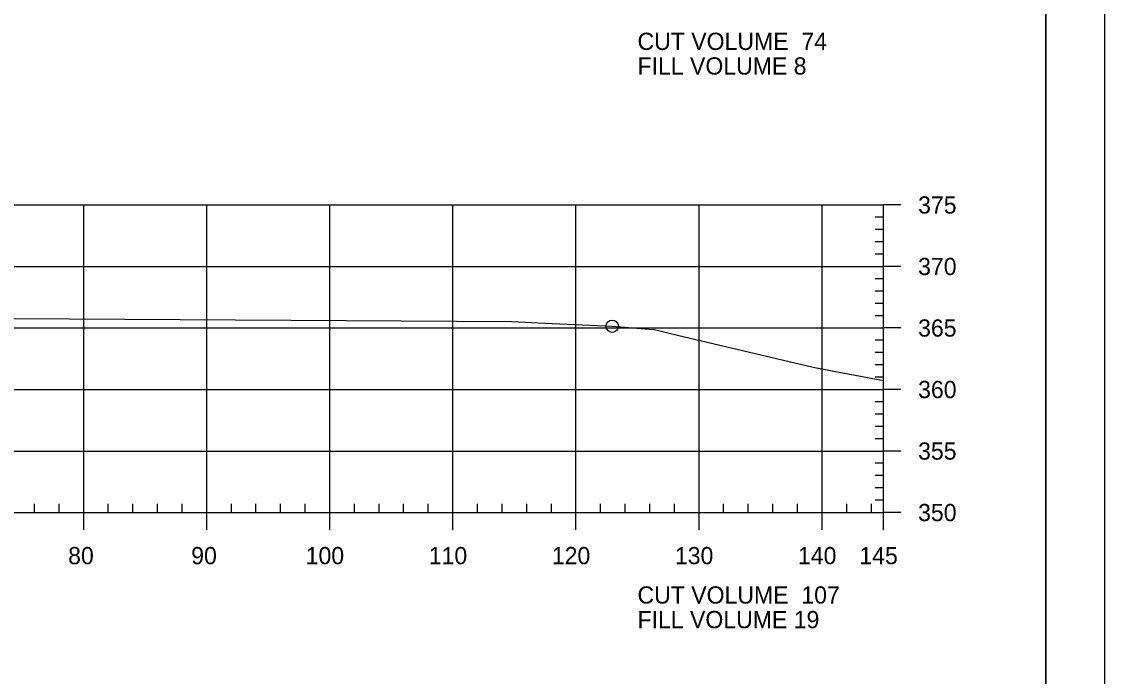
# Model space of a CAD drawing. Extents: x 1359801 to 1362404, y 372415 to 374228.
# Drawn here: x 1361894.9 to 1361982.8, y 373267.9 to 373321.2 of the extents above; entities that cross this region are included whole.
import ezdxf

# ---------------------------------------------------------------- set-up
doc = ezdxf.new("R2010")
doc.units = 0
for name, color, linetype in [('S_DRG_PT_SYM', 7, 'Continuous'), ('S_MAILBOX', 7, 'Continuous'), ('S_PRIMARY_CTL', 7, 'Continuous'), ('S_SHOULDER', 7, 'Continuous'), ('S_UTL_PT_SYM', 7, 'Continuous'), ('S_WATER_UTILITIES', 7, 'Continuous')]:
    doc.layers.add(name, color=color, linetype=linetype)

msp = doc.modelspace()

# ---------------------------------------------------------------- linework, layer by layer
at = {"layer": 'S_DRG_PT_SYM'}
msp.add_lwpolyline([(1361832.25, 373296.782), (1361838.974, 373296.819), (1361882.768, 373297.076), (1361884.858, 373297.088), (1361885.244, 373297.085), (1361934.685, 373296.776), (1361937.361, 373296.651), (1361942.835, 373296.405), (1361945.846, 373296.162), (1361946.27, 373296.128), (1361947.692, 373295.796), (1361959.154, 373293.077), (1361961.285, 373292.671), (1361964.89, 373291.995)], dxfattribs=at)
at = {"layer": 'S_MAILBOX'}
for p, q in [((1361674.89, 373306.26), (1361964.89, 373306.26)), ((1361899.89, 373281.26), (1361899.89, 373306.26)), ((1361909.89, 373281.26), (1361909.89, 373306.26)), ((1361919.89, 373281.26), (1361919.89, 373306.26)), ((1361929.89, 373281.26), (1361929.89, 373306.26)), ((1361939.89, 373281.26), (1361939.89, 373306.26)), ((1361949.89, 373281.26), (1361949.89, 373306.26)), ((1361959.89, 373281.26), (1361959.89, 373306.26)), ((1361964.89, 373281.26), (1361964.89, 373306.26)), ((1361674.89, 373301.26), (1361964.89, 373301.26)), ((1361674.89, 373296.26), (1361964.89, 373296.26)), ((1361674.89, 373291.26), (1361964.89, 373291.26)), ((1361674.89, 373286.26), (1361964.89, 373286.26)), ((1361674.89, 373281.26), (1361964.89, 373281.26))]:
    msp.add_line(p, q, dxfattribs=at)
at = {"layer": 'S_SHOULDER'}
for points in [[(1361649.483, 373374.614), (1361982.823, 373374.614), (1361982.823, 373161.277), (1361649.483, 373161.277)], [(1361895.81, 373370.72), (1361895.81, 373360.84), (1361931.542, 373360.84), (1361931.542, 373357.92), (1361954.742, 373357.92), (1361954.742, 373333.587), (1361978.07, 373333.587), (1361978.07, 373165.26), (1361661.89, 373165.26), (1361661.89, 373370.72)]]:
    msp.add_lwpolyline(points, close=True, dxfattribs=at)
msp.add_circle((1361942.835, 373296.405), 0.5, dxfattribs=at)
at = {"layer": 'S_UTL_PT_SYM'}
msp.add_line((1361978.07, 373165.26), (1361978.07, 373370.72), dxfattribs=at)
at = {"layer": 'S_WATER_UTILITIES'}
for p, q in [((1361964.89, 373281.26), (1361964.89, 373306.26)), ((1361966.29, 373306.26), (1361964.89, 373306.26)), ((1361964.89, 373305.26), (1361964.19, 373305.26)), ((1361964.89, 373304.26), (1361964.19, 373304.26)), ((1361964.89, 373303.26), (1361964.19, 373303.26)), ((1361964.89, 373302.26), (1361964.19, 373302.26)), ((1361966.29, 373301.26), (1361964.89, 373301.26)), ((1361964.89, 373300.26), (1361964.19, 373300.26)), ((1361964.89, 373299.26), (1361964.19, 373299.26)), ((1361964.89, 373298.26), (1361964.19, 373298.26)), ((1361964.89, 373297.26), (1361964.19, 373297.26)), ((1361966.29, 373296.26), (1361964.89, 373296.26)), ((1361964.89, 373295.26), (1361964.19, 373295.26)), ((1361964.89, 373294.26), (1361964.19, 373294.26)), ((1361964.89, 373293.26), (1361964.19, 373293.26)), ((1361964.89, 373292.26), (1361964.19, 373292.26)), ((1361966.29, 373291.26), (1361964.89, 373291.26)), ((1361964.89, 373290.26), (1361964.19, 373290.26)), ((1361964.89, 373289.26), (1361964.19, 373289.26)), ((1361964.89, 373288.26), (1361964.19, 373288.26)), ((1361964.89, 373287.26), (1361964.19, 373287.26)), ((1361966.29, 373286.26), (1361964.89, 373286.26)), ((1361964.89, 373285.26), (1361964.19, 373285.26)), ((1361964.89, 373284.26), (1361964.19, 373284.26)), ((1361964.89, 373283.26), (1361964.19, 373283.26)), ((1361895.89, 373281.26), (1361895.89, 373281.96)), ((1361897.89, 373281.26), (1361897.89, 373281.96)), ((1361901.89, 373281.26), (1361901.89, 373281.96)), ((1361903.89, 373281.26), (1361903.89, 373281.96)), ((1361905.89, 373281.26), (1361905.89, 373281.96)), ((1361907.89, 373281.26), (1361907.89, 373281.96)), ((1361911.89, 373281.26), (1361911.89, 373281.96)), ((1361913.89, 373281.26), (1361913.89, 373281.96)), ((1361915.89, 373281.26), (1361915.89, 373281.96)), ((1361917.89, 373281.26), (1361917.89, 373281.96)), ((1361921.89, 373281.26), (1361921.89, 373281.96)), ((1361923.89, 373281.26), (1361923.89, 373281.96)), ((1361925.89, 373281.26), (1361925.89, 373281.96)), ((1361927.89, 373281.26), (1361927.89, 373281.96)), ((1361931.89, 373281.26), (1361931.89, 373281.96)), ((1361933.89, 373281.26), (1361933.89, 373281.96)), ((1361935.89, 373281.26), (1361935.89, 373281.96)), ((1361937.89, 373281.26), (1361937.89, 373281.96)), ((1361941.89, 373281.26), (1361941.89, 373281.96)), ((1361943.89, 373281.26), (1361943.89, 373281.96)), ((1361945.89, 373281.26), (1361945.89, 373281.96)), ((1361947.89, 373281.26), (1361947.89, 373281.96)), ((1361951.89, 373281.26), (1361951.89, 373281.96)), ((1361953.89, 373281.26), (1361953.89, 373281.96)), ((1361955.89, 373281.26), (1361955.89, 373281.96)), ((1361957.89, 373281.26), (1361957.89, 373281.96)), ((1361961.89, 373281.26), (1361961.89, 373281.96)), ((1361963.89, 373281.26), (1361963.89, 373281.96)), ((1361964.89, 373282.26), (1361964.19, 373282.26)), ((1361674.89, 373281.26), (1361964.89, 373281.26)), ((1361899.89, 373279.86), (1361899.89, 373281.26)), ((1361909.89, 373279.86), (1361909.89, 373281.26)), ((1361919.89, 373279.86), (1361919.89, 373281.26)), ((1361929.89, 373279.86), (1361929.89, 373281.26)), ((1361939.89, 373279.86), (1361939.89, 373281.26)), ((1361949.89, 373279.86), (1361949.89, 373281.26)), ((1361959.89, 373279.86), (1361959.89, 373281.26)), ((1361964.89, 373279.86), (1361964.89, 373281.26)), ((1361966.29, 373281.26), (1361964.89, 373281.26))]:
    msp.add_line(p, q, dxfattribs=at)

# ---------------------------------------------------------------- texts
at = {"layer": 'S_PRIMARY_CTL'}
for s, p in [('CUT VOLUME  74', (1361944.89, 373318.86)), ('FILL VOLUME 8', (1361944.89, 373316.86)), ('375', (1361967.69, 373305.56)), ('370', (1361967.69, 373300.56)), ('365', (1361967.69, 373295.56)), ('360', (1361967.69, 373290.56)), ('355', (1361967.69, 373285.56)), ('350', (1361967.69, 373280.56)), ('80', (1361898.629, 373277.06)), ('90', (1361908.629, 373277.06)), ('100', (1361917.929, 373277.06)), ('110', (1361927.929, 373277.06)), ('120', (1361937.929, 373277.06)), ('130', (1361947.929, 373277.06)), ('140', (1361957.929, 373277.06)), ('145', (1361962.916, 373277.06)), ('CUT VOLUME  107', (1361944.89, 373273.86)), ('FILL VOLUME 19', (1361944.89, 373271.86))]:
    msp.add_text(s, height=1.4, dxfattribs=at).set_placement(p)
at = {"layer": 'S_SHOULDER'}
msp.add_text('+', height=0.1, dxfattribs=at).set_placement((1361934.643, 373296.726))

doc.saveas('drawing.dxf')
